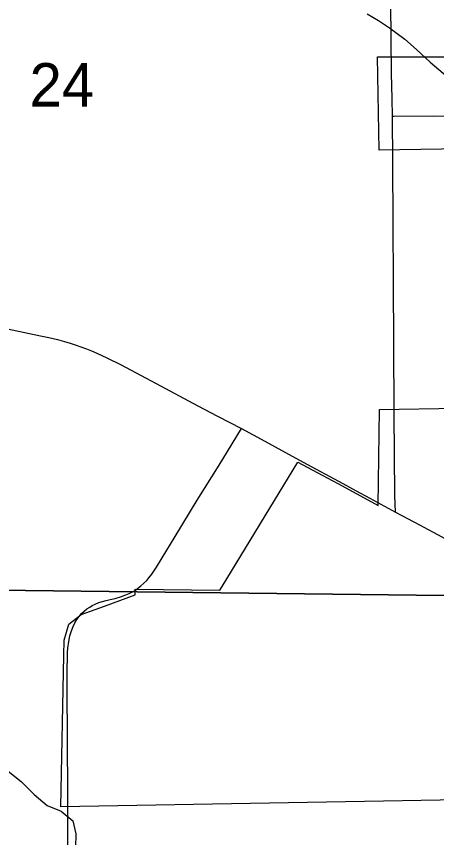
# Model space of a CAD drawing. Extents: x 0 to 680, y 0 to 440.
# Drawn here: x 426.27 to 433.41, y 326.02 to 339.97 of the extents above; entities that cross this region are included whole.
import ezdxf

# ---------------------------------------------------------------- set-up
doc = ezdxf.new("R2010")
doc.units = 0
for name, color, linetype in [('GM_X_City_Street', 7, 'Continuous'), ('GM_X_Corporation', 7, 'Continuous'), ('GM_X_County_Road', 7, 'Continuous'), ('GM_X_Minor_River', 7, 'Continuous'), ('GM_X_Section', 7, 'Continuous'), ('GM_X_Section_Text', 7, 'Continuous'), ('GM_X_State_Route', 7, 'Continuous')]:
    doc.layers.add(name, color=color, linetype=linetype)

msp = doc.modelspace()

# ---------------------------------------------------------------- linework, layer by layer
at = {"layer": 'GM_X_City_Street'}
msp.add_lwpolyline([(432.655, 338.277), (432.677, 338.277), (433.347, 338.283), (435.209, 338.28), (435.954, 338.272), (436.293, 338.262), (436.411, 338.254)], dxfattribs=at)
at = {"layer": 'GM_X_Corporation'}
for points in [[(435.613, 337.749), (432.43, 337.697), (432.404, 339.285), (435.588, 339.286)], [(434.757, 326.68), (427.026, 326.545), (427.075, 329.115), (427.081, 329.373), (427.161, 329.645), (427.369, 329.808), (427.77, 329.952), (428.287, 330.143), (428.287, 330.243), (429.728, 330.225), (429.764, 330.285), (431.05, 332.397), (431.63, 332.089), (431.743, 332.028), (432.414, 331.663), (432.435, 333.294), (433.776, 333.316)]]:
    msp.add_lwpolyline(points, dxfattribs=at)
at = {"layer": 'GM_X_County_Road'}
for points in [[(432.641, 339.008), (432.627, 340.189), (432.611, 341.985), (432.598, 343.962)], [(432.655, 338.277), (432.652, 338.57), (432.641, 339.008)], [(432.662, 337.489), (432.655, 338.277)], [(432.683, 333.225), (432.681, 334.418), (432.662, 337.489)], [(432.71, 331.55), (432.699, 331.835), (432.683, 333.225)], [(428.259, 330.204), (428.301, 330.232), (428.348, 330.267), (428.386, 330.298), (428.437, 330.343), (428.485, 330.391), (428.522, 330.436), (428.569, 330.495), (428.65, 330.616), (428.745, 330.772), (428.967, 331.135), (429.342, 331.752), (429.712, 332.348), (429.855, 332.581), (430.091, 332.968)], [(427.145, 326.774), (427.133, 328.57), (427.132, 328.878), (427.137, 329.086), (427.14, 329.167), (427.146, 329.24), (427.16, 329.35), (427.181, 329.448), (427.205, 329.532), (427.234, 329.608), (427.262, 329.667), (427.297, 329.724), (427.336, 329.778), (427.378, 329.826), (427.42, 329.865), (427.47, 329.906), (427.517, 329.936), (427.559, 329.962), (427.609, 329.986), (427.671, 330.012), (427.734, 330.033), (427.798, 330.049), (427.862, 330.065), (427.947, 330.085), (428.057, 330.119), (428.131, 330.143), (428.185, 330.167), (428.22, 330.183), (428.259, 330.204)], [(427.159, 321.35), (427.157, 322.756), (427.147, 325.296), (427.145, 326.774)]]:
    msp.add_lwpolyline(points, dxfattribs=at)
at = {"layer": 'GM_X_Minor_River'}
for points in [[(432.227, 340.015), (432.419, 339.905), (432.605, 339.781), (432.869, 339.583), (433.067, 339.412), (433.297, 339.194), (433.588, 338.948)], [(426.124, 327.152), (426.361, 326.967), (426.572, 326.75), (426.796, 326.565), (427.029, 326.468), (427.227, 326.304), (427.283, 326.082), (427.273, 325.855)]]:
    msp.add_lwpolyline(points, dxfattribs=at)
at = {"layer": 'GM_X_Section'}
for points in [[(435.703, 347.83), (435.901, 330.824), (435.907, 330.103), (418.362, 330.315), (418.342, 347.899)], [(418.362, 330.315), (435.907, 330.103), (435.908, 312.881), (435.905, 312.434), (418.332, 312.54)]]:
    msp.add_lwpolyline(points, close=True, dxfattribs=at)
at = {"layer": 'GM_X_State_Route'}
for points in [[(425.899, 334.71), (426.681, 334.546), (426.825, 334.515), (426.969, 334.481), (427.086, 334.449), (427.184, 334.42), (427.271, 334.394), (427.364, 334.361), (427.46, 334.326), (427.548, 334.29), (427.638, 334.251), (427.807, 334.173), (428.051, 334.05), (428.718, 333.695), (429.351, 333.357), (429.686, 333.181)], [(429.686, 333.181), (430.091, 332.968), (430.49, 332.754), (430.84, 332.562), (431.141, 332.399)], [(431.141, 332.399), (431.812, 332.036), (432.042, 331.911)], [(432.042, 331.911), (432.274, 331.786), (432.71, 331.55)], [(432.71, 331.55), (433.117, 331.332), (433.493, 331.13), (433.895, 330.91), (434.042, 330.829)]]:
    msp.add_lwpolyline(points, dxfattribs=at)

# ---------------------------------------------------------------- texts
at = {"layer": 'GM_X_Section_Text'}
msp.add_text('24', height=0.7377, rotation=0, dxfattribs=at).set_placement((426.495, 338.441))

doc.saveas('drawing.dxf')
